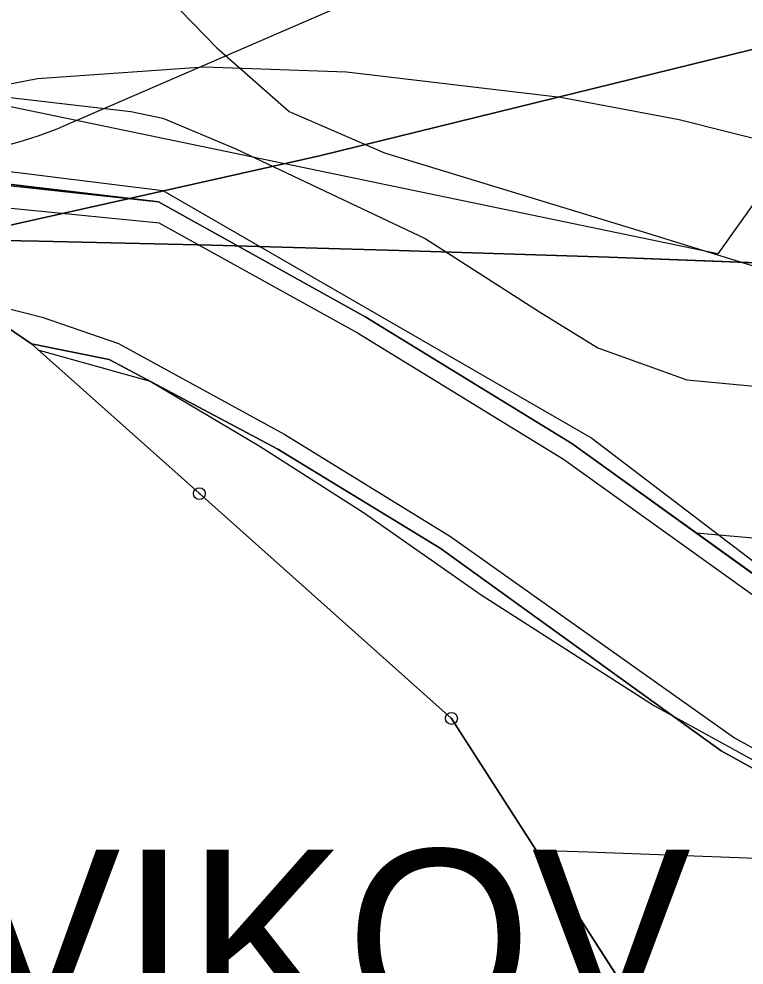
# Model space of a CAD drawing. Extents: x -706130 to -698555, y -971544 to -967260.
# Drawn here: x -705919.1 to -705858.1, y -969569.5 to -969489.9 of the extents above; entities that cross this region are included whole.
import ezdxf

# ---------------------------------------------------------------- set-up
doc = ezdxf.new("R2010")
doc.units = 0
for name, color, linetype in [('Archeologická naleziště S', 7, 'Continuous'), ('BPEJ hranice S', 7, 'Continuous'), ('BPEJ I-II trida ochrany S', 7, 'Continuous'), ('CHKO_Luzicke hory hranice S', 7, 'Continuous'), ('Hranice řešeného území', 7, 'Continuous'), ('KN_Hranice obce', 7, 'Continuous'), ('KN_Hranice_katastrální území', 7, 'Continuous'), ('KN_Hranice_parcel', 7, 'Continuous'), ('KN_Hranice_parcel_vnitrni_kresba', 7, 'Continuous'), ('KN_Polygon parcely', 7, 'Continuous'), ('KN_POZEMKY_14_OSTATNI PLOCHA', 7, 'Continuous'), ('KN_POZEMKY_2_ORNA PUDA', 7, 'Continuous'), ('KN_VYUZITI_16_ostatni plocha_silnice', 7, 'Continuous'), ('KN_Značky bodu BP', 7, 'Continuous'), ('Komunikace I třídy osy N', 7, 'Continuous'), ('Komunikace popis smery a sipky', 7, 'Continuous'), ('Koridor silnicni_D03_silnice I tridy N', 7, 'Continuous'), ('Koridor silnicni_D03_silnice I tridy srafy N', 7, 'Continuous'), ('OP lesa 30 m', 7, 'Continuous'), ('Plochy doprava silniční - silnice I třídy S', 7, 'Continuous'), ('Plochy zemědělské všeobecné CELEK S', 7, 'Continuous'), ('Povodi vodniho toku S', 7, 'Continuous'), ('Regulační bloky v krajině S', 7, 'Continuous'), ('Regulační bloky zastavěné S', 7, 'Continuous'), ('Spoje_dálkový komunikační kabel S', 7, 'Continuous'), ('Spoje_dálkový optický komunikační kabel S', 7, 'Continuous'), ('Trasy cykloturistické N', 7, 'Continuous'), ('VPS dopravni infrastruktury_obrys N', 7, 'Continuous'), ('VPS dopravni infrastruktury_plochy N', 7, 'Continuous'), ('VÝŠKOPIS_vrstevnice hlavní', 7, 'Continuous'), ('Zábory hodnocené - koridory', 7, 'Continuous')]:
    doc.layers.add(name, color=color, linetype=linetype)

msp = doc.modelspace()

# ---------------------------------------------------------------- linework, layer by layer
at = {"layer": 'Archeologická naleziště S'}
msp.add_lwpolyline([(-705697.432, -968947.894), (-705589.562, -969129.75), (-705860.312, -969509.688), (-705953.083, -969490.406)], dxfattribs=at)
at = {"layer": 'BPEJ hranice S'}
for points in [[(-705933.636, -969506.66), (-705933.633, -969506.661), (-705929.266, -969509.62), (-705929.204, -969509.605), (-705919.398, -969507.203), (-705909.751, -969505.033), (-705893.789, -969501.444), (-705849.322, -969490.521), (-705822.249, -969478.432), (-705785.772, -969455.147), (-705760.064, -969435.685), (-705733.661, -969416.918)], [(-705733.661, -969416.918), (-705760.064, -969435.685), (-705785.772, -969455.147), (-705822.249, -969478.432), (-705849.322, -969490.521), (-705893.789, -969501.444), (-705909.751, -969505.033), (-705919.398, -969507.203), (-705929.204, -969509.605), (-705929.266, -969509.62), (-705923.79, -969513.33)], [(-705923.79, -969513.33), (-705918, -969517.26), (-705903.89, -969529.84), (-705882.7, -969548.73), (-705862.83, -969579.64), (-705856.81, -969592.97), (-705847.39, -969627.87), (-705847.39, -969631.7), (-705847.36, -969657.14), (-705782.79, -969663.18), (-705759.32, -969658.73), (-705740.87, -969647.85), (-705740.138, -969648.266)]]:
    msp.add_lwpolyline(points, dxfattribs=at)
at = {"layer": 'BPEJ I-II trida ochrany S'}
for p, q in [((-705893.789, -969501.444), (-705909.751, -969505.033)), ((-705909.751, -969505.033), (-705909.752, -969505.033)), ((-705909.752, -969505.033), (-705907.31, -969505.32)), ((-705907.31, -969505.32), (-705889.91, -969515.01)), ((-705889.91, -969515.01), (-705872.58, -969525.62)), ((-705911.46, -969518.58), (-705918, -969517.26)), ((-705918, -969517.26), (-705903.89, -969529.84)), ((-705897.3, -969526.11), (-705911.46, -969518.58)), ((-705883.64, -969534.42), (-705897.3, -969526.11)), ((-705872.58, -969525.62), (-705851.69, -969540.66)), ((-705903.89, -969529.84), (-705882.7, -969548.73)), ((-705860.02, -969551.46), (-705883.64, -969534.42)), ((-705882.7, -969548.73), (-705862.83, -969579.64)), ((-705834.84, -969565.35), (-705860.02, -969551.46))]:
    msp.add_line(p, q, dxfattribs=at)
msp.add_lwpolyline([(-705760.064, -969435.685), (-705785.772, -969455.147), (-705822.249, -969478.432), (-705849.322, -969490.521), (-705893.789, -969501.444)], dxfattribs=at)
at = {"layer": 'CHKO_Luzicke hory hranice S'}
msp.add_lwpolyline([(-705941.55, -969501.3), (-705941.55, -969501.3), (-705907.31, -969505.32), (-705889.91, -969515.01), (-705872.58, -969525.62), (-705851.69, -969540.66), (-705832.54, -969551.1), (-705820.44, -969555.79), (-705803.69, -969560.7), (-705785.53, -969562.92), (-705550.52, -969564.48), (-705371.24, -969565.74), (-705346.96, -969565.91), (-705321.55, -969559.75)], dxfattribs=at)
at = {"layer": 'Hranice řešeného území'}
msp.add_lwpolyline([(-705687.4, -969678.25), (-705740.87, -969647.85), (-705759.32, -969658.73), (-705782.79, -969663.18), (-705847.36, -969657.14), (-705847.39, -969631.7), (-705847.39, -969627.87), (-705856.81, -969592.97), (-705862.83, -969579.64), (-705882.7, -969548.73), (-705903.89, -969529.84), (-705918, -969517.26), (-705923.79, -969513.33), (-705937.34, -969504.15), (-705941.55, -969501.3), (-705951.67, -969494.05), (-705956.66, -969481.18)], dxfattribs=at)
at = {"layer": 'KN_Hranice obce'}
msp.add_lwpolyline([(-705956.66, -969481.18), (-705951.67, -969494.05), (-705941.55, -969501.3), (-705937.34, -969504.15), (-705923.79, -969513.33), (-705918, -969517.26), (-705903.89, -969529.84), (-705882.7, -969548.73), (-705862.83, -969579.64), (-705856.81, -969592.97), (-705847.39, -969627.87), (-705847.39, -969631.7), (-705847.36, -969657.14), (-705782.79, -969663.18), (-705759.32, -969658.73), (-705740.87, -969647.85), (-705687.4, -969678.25)], dxfattribs=at)
at = {"layer": 'KN_Hranice_katastrální území'}
msp.add_lwpolyline([(-705956.66, -969481.18), (-705951.67, -969494.05), (-705941.55, -969501.3), (-705937.34, -969504.15), (-705923.79, -969513.33), (-705918, -969517.26), (-705903.89, -969529.84), (-705882.7, -969548.73), (-705862.83, -969579.64), (-705856.81, -969592.97), (-705847.39, -969627.87), (-705847.39, -969631.7), (-705847.36, -969657.14), (-705782.79, -969663.18), (-705759.32, -969658.73), (-705740.87, -969647.85), (-705687.4, -969678.25)], dxfattribs=at)
at = {"layer": 'KN_Hranice_parcel'}
for points in [[(-705941.55, -969501.3), (-705907.31, -969505.32), (-705889.91, -969515.01), (-705872.58, -969525.62), (-705851.69, -969540.66), (-705832.54, -969551.1), (-705820.44, -969555.79), (-705803.69, -969560.7), (-705785.53, -969562.92), (-705550.52, -969564.48), (-705371.24, -969565.74)], [(-705937.34, -969504.15), (-705923.79, -969513.33), (-705918, -969517.26)], [(-705918, -969517.26), (-705903.89, -969529.84), (-705882.7, -969548.73)], [(-705347.81, -969580.06), (-705357.51, -969579.12), (-705551.76, -969579.02), (-705765.75, -969577.73), (-705800.04, -969575.55), (-705821.47, -969570.79), (-705834.84, -969565.35), (-705860.02, -969551.46), (-705883.64, -969534.42), (-705897.3, -969526.11), (-705911.46, -969518.58), (-705918, -969517.26)], [(-705882.7, -969548.73), (-705862.83, -969579.64), (-705856.81, -969592.97), (-705847.39, -969627.87)]]:
    msp.add_lwpolyline(points, dxfattribs=at)
at = {"layer": 'KN_Hranice_parcel_vnitrni_kresba'}
for p, q in [((-705907.24, -969507.11), (-705937.34, -969504.15)), ((-705907.24, -969507.11), (-705890.61, -969516.32)), ((-705923.79, -969513.33), (-705917.1, -969515.02)), ((-705917.1, -969515.02), (-705910.68, -969517.22)), ((-705890.61, -969516.32), (-705873.28, -969526.93)), ((-705910.68, -969517.22), (-705896.7, -969524.88)), ((-705896.7, -969524.88), (-705882.79, -969533.43)), ((-705873.28, -969526.93), (-705852.43, -969541.89)), ((-705882.79, -969533.43), (-705858.9, -969550.37)), ((-705858.9, -969550.37), (-705833.89, -969564.21))]:
    msp.add_line(p, q, dxfattribs=at)
msp.add_lwpolyline([(-705941.26, -969500.11), (-705906.95, -969504.38), (-705870.89, -969525.17), (-705852.06, -969539.55), (-705831.98, -969550.25), (-705821.14, -969554.42), (-705803.54, -969559.8), (-705785.04, -969561.98), (-705550.85, -969563.22), (-705372.86, -969564.89), (-705347.07, -969565.04), (-705320.72, -969558.83)], dxfattribs=at)
at = {"layer": 'KN_Polygon parcely'}
for points in [[(-705736.36, -969338.21), (-705739.09, -969334.17), (-705792.04, -969334.09), (-705816.66, -969366.26), (-705830.36, -969402.28), (-705845.61, -969425.56), (-705859.43, -969439.87), (-705878.77, -969450.42), (-705927.26, -969471.43), (-705956.66, -969481.18), (-705951.67, -969494.05), (-705941.55, -969501.3), (-705907.31, -969505.32), (-705889.91, -969515.01), (-705872.58, -969525.62), (-705851.69, -969540.66), (-705832.54, -969551.1), (-705820.44, -969555.79), (-705803.69, -969560.7), (-705785.53, -969562.92), (-705550.52, -969564.48)], [(-705550.52, -969564.48), (-705785.53, -969562.92), (-705803.69, -969560.7), (-705820.44, -969555.79), (-705832.54, -969551.1), (-705851.69, -969540.66), (-705872.58, -969525.62), (-705889.91, -969515.01), (-705907.31, -969505.32), (-705941.55, -969501.3), (-705937.34, -969504.15), (-705923.79, -969513.33), (-705918, -969517.26), (-705911.46, -969518.58), (-705897.3, -969526.11), (-705883.64, -969534.42), (-705860.02, -969551.46), (-705834.84, -969565.35), (-705821.47, -969570.79), (-705800.04, -969575.55), (-705765.75, -969577.73), (-705551.76, -969579.02)]]:
    msp.add_lwpolyline(points, dxfattribs=at)
msp.add_lwpolyline([(-705480.64, -969625.23), (-705434.89, -969632.73), (-705401.38, -969643.36), (-705390.94, -969633.83), (-705362.98, -969604.25), (-705347.81, -969580.06), (-705357.51, -969579.12), (-705551.76, -969579.02), (-705765.75, -969577.73), (-705800.04, -969575.55), (-705821.47, -969570.79), (-705834.84, -969565.35), (-705860.02, -969551.46), (-705883.64, -969534.42), (-705897.3, -969526.11), (-705911.46, -969518.58), (-705918, -969517.26), (-705903.89, -969529.84), (-705882.7, -969548.73), (-705862.83, -969579.64), (-705856.81, -969592.97), (-705847.39, -969627.87), (-705593.1, -969627.63)], close=True, dxfattribs=at)
at = {"layer": 'KN_POZEMKY_14_OSTATNI PLOCHA'}
for p, q in [((-705941.55, -969501.3), (-705907.31, -969505.32)), ((-705907.31, -969505.32), (-705889.91, -969515.01)), ((-705918, -969517.26), (-705923.79, -969513.33)), ((-705889.91, -969515.01), (-705872.58, -969525.62)), ((-705911.46, -969518.58), (-705918, -969517.26)), ((-705897.3, -969526.11), (-705911.46, -969518.58)), ((-705883.64, -969534.42), (-705897.3, -969526.11)), ((-705872.58, -969525.62), (-705851.69, -969540.66)), ((-705860.02, -969551.46), (-705883.64, -969534.42)), ((-705834.84, -969565.35), (-705860.02, -969551.46))]:
    msp.add_line(p, q, dxfattribs=at)
at = {"layer": 'KN_POZEMKY_2_ORNA PUDA'}
for p, q in [((-705907.31, -969505.32), (-705941.55, -969501.3)), ((-705889.91, -969515.01), (-705907.31, -969505.32)), ((-705872.58, -969525.62), (-705889.91, -969515.01)), ((-705918, -969517.26), (-705911.46, -969518.58)), ((-705903.89, -969529.84), (-705918, -969517.26)), ((-705911.46, -969518.58), (-705897.3, -969526.11)), ((-705897.3, -969526.11), (-705883.64, -969534.42)), ((-705851.69, -969540.66), (-705872.58, -969525.62)), ((-705882.7, -969548.73), (-705903.89, -969529.84)), ((-705883.64, -969534.42), (-705860.02, -969551.46)), ((-705862.83, -969579.64), (-705882.7, -969548.73)), ((-705860.02, -969551.46), (-705834.84, -969565.35))]:
    msp.add_line(p, q, dxfattribs=at)
at = {"layer": 'KN_VYUZITI_16_ostatni plocha_silnice'}
for p, q in [((-705941.55, -969501.3), (-705907.31, -969505.32)), ((-705907.31, -969505.32), (-705889.91, -969515.01)), ((-705918, -969517.26), (-705923.79, -969513.33)), ((-705889.91, -969515.01), (-705872.58, -969525.62)), ((-705911.46, -969518.58), (-705918, -969517.26)), ((-705897.3, -969526.11), (-705911.46, -969518.58)), ((-705883.64, -969534.42), (-705897.3, -969526.11)), ((-705872.58, -969525.62), (-705851.69, -969540.66)), ((-705860.02, -969551.46), (-705883.64, -969534.42)), ((-705834.84, -969565.35), (-705860.02, -969551.46))]:
    msp.add_line(p, q, dxfattribs=at)
at = {"layer": 'KN_Značky bodu BP'}
for centre, radius in [((-705903.89, -969529.84), 0.5), ((-705903.89, -969529.84), 0.0303), ((-705882.7, -969548.73), 0.5), ((-705882.7, -969548.73), 0.0303)]:
    msp.add_circle(centre, radius, dxfattribs=at)
at = {"layer": 'Komunikace I třídy osy N'}
msp.add_lwpolyline([(-705875.58, -969559.805), (-705871.234, -969559.95), (-705850.397, -969560.731), (-705816.688, -969562.108), (-705757.795, -969564.533), (-705721.392, -969565.962), (-705690.983, -969567.082), (-705663.892, -969568.003), (-705656.806, -969568.231)], dxfattribs=at)
at = {"layer": 'Koridor silnicni_D03_silnice I tridy N'}
msp.add_lwpolyline([(-705723.293, -969615.926), (-705759.804, -969614.493), (-705818.737, -969612.066), (-705852.023, -969610.706), (-705856.81, -969592.97), (-705862.83, -969579.64), (-705882.7, -969548.73), (-705903.89, -969529.84), (-705918, -969517.26), (-705923.79, -969513.33), (-705931.093, -969508.382), (-705930.995, -969508.383), (-705917.389, -969508.616), (-705902.869, -969508.948), (-705887.103, -969509.395), (-705869.467, -969509.981), (-705848.44, -969510.769), (-705814.64, -969512.15), (-705755.785, -969514.573), (-705719.491, -969515.998)], dxfattribs=at)
at = {"layer": 'Koridor silnicni_D03_silnice I tridy srafy N'}
for points in [[(-705655.215, -969518.256), (-705662.241, -969518.031), (-705689.213, -969517.113), (-705719.491, -969515.998), (-705755.785, -969514.573), (-705814.64, -969512.15), (-705848.44, -969510.769), (-705869.467, -969509.981), (-705887.103, -969509.395), (-705902.869, -969508.948), (-705917.389, -969508.616), (-705930.995, -969508.383), (-705931.093, -969508.382)], [(-705931.093, -969508.382), (-705923.79, -969513.33), (-705918, -969517.26), (-705903.89, -969529.84), (-705882.7, -969548.73), (-705862.83, -969579.64), (-705856.81, -969592.97), (-705852.023, -969610.706)]]:
    msp.add_lwpolyline(points, dxfattribs=at)
at = {"layer": 'OP lesa 30 m'}
msp.add_line((-705915.333, -969498.957), (-705866.843, -969477.947), dxfattribs=at)
msp.add_arc((-705927.26, -969471.43), 30, 259.15782, 293.42637, dxfattribs=at)
at = {"layer": 'Plochy doprava silniční - silnice I třídy S'}
for p, q in [((-705907.31, -969505.32), (-705941.55, -969501.3)), ((-705889.91, -969515.01), (-705907.31, -969505.32)), ((-705872.58, -969525.62), (-705889.91, -969515.01)), ((-705918, -969517.26), (-705911.46, -969518.58)), ((-705911.46, -969518.58), (-705897.3, -969526.11)), ((-705897.3, -969526.11), (-705883.64, -969534.42)), ((-705851.69, -969540.66), (-705872.58, -969525.62)), ((-705883.64, -969534.42), (-705860.02, -969551.46)), ((-705860.02, -969551.46), (-705834.84, -969565.35))]:
    msp.add_line(p, q, dxfattribs=at)
msp.add_lwpolyline([(-705941.55, -969501.3), (-705937.34, -969504.15), (-705923.79, -969513.33), (-705918, -969517.26)], dxfattribs=at)
at = {"layer": 'Plochy zemědělské všeobecné CELEK S'}
for p, q in [((-705941.55, -969501.3), (-705907.31, -969505.32)), ((-705907.31, -969505.32), (-705889.91, -969515.01)), ((-705889.91, -969515.01), (-705872.58, -969525.62)), ((-705911.46, -969518.58), (-705918, -969517.26)), ((-705918, -969517.26), (-705903.89, -969529.84)), ((-705897.3, -969526.11), (-705911.46, -969518.58)), ((-705883.64, -969534.42), (-705897.3, -969526.11)), ((-705872.58, -969525.62), (-705851.69, -969540.66)), ((-705903.89, -969529.84), (-705882.7, -969548.73)), ((-705860.02, -969551.46), (-705883.64, -969534.42)), ((-705882.7, -969548.73), (-705862.83, -969579.64)), ((-705834.84, -969565.35), (-705860.02, -969551.46))]:
    msp.add_line(p, q, dxfattribs=at)
at = {"layer": 'Povodi vodniho toku S'}
msp.add_lwpolyline([(-705956.66, -969481.18), (-705951.67, -969494.05), (-705941.55, -969501.3), (-705937.34, -969504.15), (-705923.79, -969513.33), (-705918, -969517.26), (-705903.89, -969529.84), (-705882.7, -969548.73), (-705862.83, -969579.64), (-705856.81, -969592.97), (-705847.39, -969627.87), (-705847.39, -969631.7), (-705847.36, -969657.14), (-705782.79, -969663.18), (-705759.32, -969658.73), (-705740.87, -969647.85), (-705687.4, -969678.25)], dxfattribs=at)
at = {"layer": 'Regulační bloky v krajině S'}
for p, q in [((-705941.55, -969501.3), (-705907.31, -969505.32)), ((-705907.31, -969505.32), (-705889.91, -969515.01)), ((-705889.91, -969515.01), (-705872.58, -969525.62)), ((-705911.46, -969518.58), (-705918, -969517.26)), ((-705918, -969517.26), (-705903.89, -969529.84)), ((-705897.3, -969526.11), (-705911.46, -969518.58)), ((-705883.64, -969534.42), (-705897.3, -969526.11)), ((-705872.58, -969525.62), (-705851.69, -969540.66)), ((-705903.89, -969529.84), (-705882.7, -969548.73)), ((-705860.02, -969551.46), (-705883.64, -969534.42)), ((-705882.7, -969548.73), (-705862.83, -969579.64)), ((-705834.84, -969565.35), (-705860.02, -969551.46))]:
    msp.add_line(p, q, dxfattribs=at)
at = {"layer": 'Regulační bloky zastavěné S'}
for p, q in [((-705907.31, -969505.32), (-705941.55, -969501.3)), ((-705889.91, -969515.01), (-705907.31, -969505.32)), ((-705872.58, -969525.62), (-705889.91, -969515.01)), ((-705918, -969517.26), (-705911.46, -969518.58)), ((-705911.46, -969518.58), (-705897.3, -969526.11)), ((-705897.3, -969526.11), (-705883.64, -969534.42)), ((-705851.69, -969540.66), (-705872.58, -969525.62)), ((-705883.64, -969534.42), (-705860.02, -969551.46)), ((-705860.02, -969551.46), (-705834.84, -969565.35))]:
    msp.add_line(p, q, dxfattribs=at)
msp.add_lwpolyline([(-705941.55, -969501.3), (-705937.34, -969504.15), (-705923.79, -969513.33), (-705918, -969517.26)], dxfattribs=at)
at = {"layer": 'Spoje_dálkový komunikační kabel S'}
msp.add_lwpolyline([(-705936.83, -969503.866), (-705929.48, -969502.9), (-705927.56, -969496.91), (-705922.95, -969496.2), (-705909.64, -969497.73), (-705906.96, -969498.29), (-705900.81, -969500.86), (-705884.91, -969508.39), (-705875.29, -969514.56), (-705870.41, -969517.58), (-705862.91, -969520.29), (-705851.25, -969521.38), (-705837.69, -969520.22), (-705819.88, -969518.11), (-705797.92, -969516.23), (-705788.31, -969516.35), (-705767.49, -969517.44), (-705736.56, -969515.27)], dxfattribs=at)
at = {"layer": 'Spoje_dálkový optický komunikační kabel S'}
msp.add_lwpolyline([(-705954.167, -969487.61), (-705950.75, -969486.81), (-705943.56, -969486.08), (-705917.46, -969481.35), (-705913.29, -969482.16), (-705910.95, -969483.69), (-705908.67, -969485.98), (-705908.58, -969486.03), (-705902.42, -969492.38), (-705896.35, -969497.73), (-705888.34, -969501.2), (-705867.04, -969507.69), (-705848.65, -969513.39), (-705833.66, -969515.91), (-705819.79, -969516.16), (-705809.36, -969515.5), (-705799.86, -969514.32), (-705790.83, -969513.66), (-705780.22, -969512.52), (-705767.56, -969512.54), (-705737.49, -969512.42)], dxfattribs=at)
at = {"layer": 'Trasy cykloturistické N'}
msp.add_lwpolyline([(-705941.55, -969501.3), (-705929.48, -969502.9), (-705907.31, -969505.32), (-705889.91, -969515.01), (-705872.58, -969525.62), (-705862.135, -969533.14), (-705834.394, -969535.572), (-705774.861, -969535.615), (-705753.466, -969537.6), (-705715.63, -969544.437), (-705667.884, -969548.343), (-705531.102, -969552.55), (-705439.363, -969551.799), (-705375.702, -969544.962), (-705354.907, -969538.427), (-705318.196, -969523.777), (-705288.468, -969518.368)], dxfattribs=at)
at = {"layer": 'VPS dopravni infrastruktury_obrys N'}
for p, q in [((-705887.103, -969509.395), (-705902.869, -969508.948)), ((-705869.467, -969509.981), (-705887.103, -969509.395)), ((-705848.44, -969510.769), (-705869.467, -969509.981)), ((-705918, -969517.26), (-705903.89, -969529.84))]:
    msp.add_line(p, q, dxfattribs=at)
for points in [[(-705902.869, -969508.948), (-705917.389, -969508.616), (-705930.995, -969508.383), (-705931.093, -969508.382)], [(-705931.093, -969508.382), (-705923.79, -969513.33), (-705918, -969517.26)], [(-705903.89, -969529.84), (-705882.7, -969548.73), (-705862.83, -969579.64), (-705856.81, -969592.97), (-705852.023, -969610.706)]]:
    msp.add_lwpolyline(points, dxfattribs=at)
at = {"layer": 'VPS dopravni infrastruktury_plochy N'}
for p, q in [((-705887.103, -969509.395), (-705902.869, -969508.948)), ((-705869.467, -969509.981), (-705887.103, -969509.395)), ((-705848.44, -969510.769), (-705869.467, -969509.981)), ((-705918, -969517.26), (-705903.89, -969529.84))]:
    msp.add_line(p, q, dxfattribs=at)
for points in [[(-705902.869, -969508.948), (-705917.389, -969508.616), (-705930.995, -969508.383), (-705931.093, -969508.382)], [(-705931.093, -969508.382), (-705923.79, -969513.33), (-705918, -969517.26)], [(-705903.89, -969529.84), (-705882.7, -969548.73), (-705862.83, -969579.64), (-705856.81, -969592.97), (-705852.023, -969610.706)]]:
    msp.add_lwpolyline(points, dxfattribs=at)
at = {"layer": 'VÝŠKOPIS_vrstevnice hlavní'}
for points in [[(-705943.374, -969499.993), (-705917.482, -969494.963), (-705903.5, -969493.964), (-705891.516, -969494.392), (-705873.539, -969496.533), (-705863.552, -969498.387), (-705825.602, -969507.946), (-705809.337, -969510.229), (-705797.353, -969510.657), (-705785.369, -969509.373), (-705777.379, -969507.375), (-705771.387, -969504.807), (-705765.395, -969501.241), (-705757.833, -969494.963), (-705753.41, -969489.542), (-705733.864, -969451.591)], [(-705917.457, -969517.744), (-705908.012, -969520.402), (-705898.864, -969525.82), (-705890.09, -969531.424), (-705880.195, -969538.336), (-705865.633, -969547.677), (-705850.324, -969556.084), (-705831.271, -969563.205), (-705828.036, -969555.357), (-705820.184, -969557.927), (-705801.723, -969562.129), (-705783.487, -969563.557), (-705773.593, -969562.622), (-705759.591, -969557.392), (-705747.829, -969551.974), (-705741.283, -969547.323), (-705733.579, -969541.189)]]:
    msp.add_lwpolyline(points, dxfattribs=at)
at = {"layer": 'Zábory hodnocené - koridory'}
msp.add_lwpolyline([(-705723.293, -969615.926), (-705759.804, -969614.493), (-705818.737, -969612.066), (-705852.023, -969610.706), (-705856.81, -969592.97), (-705862.83, -969579.64), (-705882.7, -969548.73), (-705903.89, -969529.84), (-705918, -969517.26), (-705923.79, -969513.33), (-705931.093, -969508.382), (-705930.995, -969508.383), (-705917.389, -969508.616), (-705902.869, -969508.948), (-705887.103, -969509.395), (-705869.467, -969509.981), (-705848.44, -969510.769), (-705814.64, -969512.15), (-705755.785, -969514.573), (-705719.491, -969515.998)], dxfattribs=at)

# ---------------------------------------------------------------- texts
at = {"layer": 'Komunikace popis smery a sipky'}
msp.add_text('CVIKOV', height=15, dxfattribs=at).set_placement((-705938.372, -969574.754))

doc.saveas('drawing.dxf')
